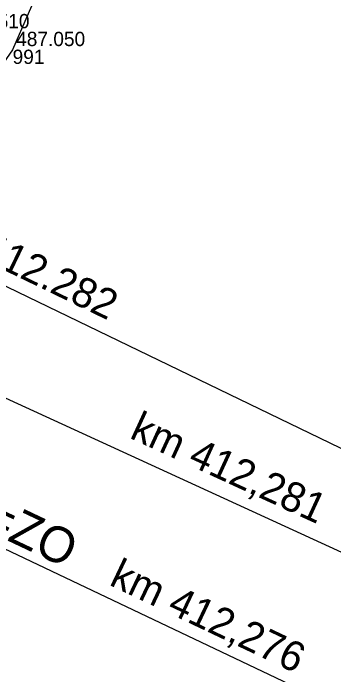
# Model space of a CAD drawing. Extents: x -874038 to -859694, y -1059487 to -1049069.
# Drawn here: x -866550.7 to -866523.7, y -1050397.5 to -1050341.9 of the extents above; entities that cross this region are included whole.
import ezdxf

# ---------------------------------------------------------------- set-up
doc = ezdxf.new("R2010")
doc.units = 0
for name, color, linetype in [('Vrstva 1', 7, 'Continuous'), ('Vrstva 49', 7, 'Continuous'), ('Vrstva 6', 7, 'Continuous'), ('Vrstva 60', 7, 'Continuous'), ('Vrstva 61', 7, 'Continuous')]:
    doc.layers.add(name, color=color, linetype=linetype)

msp = doc.modelspace()

# ---------------------------------------------------------------- linework, layer by layer
at = {"layer": 'Vrstva 1'}
for p, q in [((-866568.183, -1050356.656), (-866496.491, -1050391.266)), ((-866523.05, -1050400.33), (-866560.249, -1050382.68))]:
    msp.add_line(p, q, dxfattribs=at)
at = {"layer": 'Vrstva 49'}
msp.add_lwpolyline([(-866524.642, -1050265.741), (-866524.15, -1050270.1), (-866528.84, -1050275.74), (-866530.69, -1050278.03), (-866533.897, -1050292.209), (-866535.514, -1050299.616), (-866536.27, -1050307.87), (-866541.08, -1050315.54), (-866543.154, -1050323.52), (-866548.08, -1050338.87), (-866550.71, -1050344.93), (-866557.8, -1050355.15), (-866564.57, -1050367.54), (-866565.54, -1050369.64), (-866570.48, -1050375.98), (-866571.06, -1050378.37), (-866571.76, -1050379.54), (-866575.19, -1050383.95), (-866577.43, -1050386.6), (-866584, -1050399.58), (-866584, -1050409.81)], dxfattribs=at)
at = {"layer": 'Vrstva 6'}
msp.add_line((-866521.926, -1050387.697), (-866554.101, -1050372.933), dxfattribs=at)

# ---------------------------------------------------------------- texts
at = {"layer": 'Vrstva 1'}
for s, height, rotation, p in [('km 412.282', 2.5, 334.2306, (-866558.406, -1050360.097)), ('KP=ZO', 3, 334.6185, (-866558.194, -1050382.835)), ('km 412,276', 2.5, 334.6185, (-866542.682, -1050389.877))]:
    msp.add_text(s, height=height, rotation=rotation, dxfattribs=at).set_placement(p)
at = {"layer": 'Vrstva 6'}
msp.add_text('km 412,281', height=2.5, rotation=335.3489, dxfattribs=at).set_placement((-866540.965, -1050377.526))
at = {"layer": 'Vrstva 60'}
msp.add_text('991', height=1.2, dxfattribs=at).set_placement((-866550.71, -1050346.13))
at = {"layer": 'Vrstva 61'}
for s, p in [('486.510', (-866555.09, -1050343.13)), ('487.050', (-866550.41, -1050344.63))]:
    msp.add_text(s, height=1.2, dxfattribs=at).set_placement(p)

doc.saveas('drawing.dxf')
